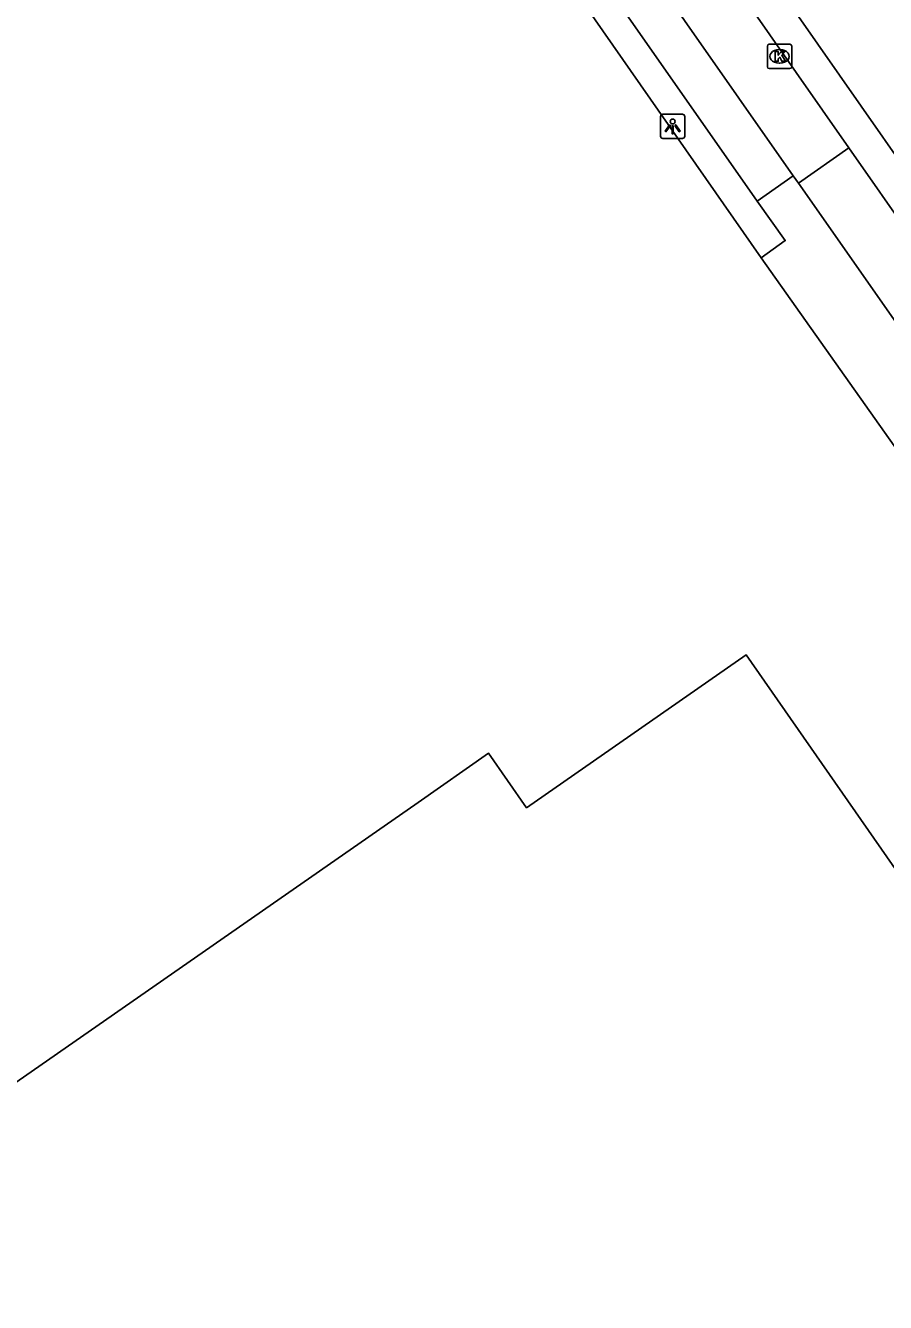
# Model space of a CAD drawing. Extents: x 156651 to 158072, y 387631 to 388990.
# Drawn here: x 157192 to 157227.4, y 388154.9 to 388207.5 of the extents above; entities that cross this region are included whole.
import ezdxf

# ---------------------------------------------------------------- set-up
doc = ezdxf.new("R2010")
doc.units = 0
for name, color, linetype in [('IMGEO_Groenvoorziening', 7, 'Continuous'), ('IMGEO_Kolk', 7, 'Continuous'), ('IMGEO_Lichtpunt', 7, 'Continuous'), ('IMGEO_Pand', 7, 'Continuous'), ('IMGEO_Rijbaan_lokaal_gesloten', 7, 'Continuous'), ('IMGEO_Voetpad_open', 7, 'Continuous')]:
    doc.layers.add(name, color=color, linetype=linetype)

msp = doc.modelspace()

# ---------------------------------------------------------------- linework, layer by layer
at = {"layer": 'IMGEO_Groenvoorziening'}
msp.add_lwpolyline([(157192.467, 388240.777), (157222.314, 388197.962)], dxfattribs=at)
at = {"layer": 'IMGEO_Kolk'}
for p, q in [((157222.565, 388205.841), (157222.565, 388206.693)), ((157222.64, 388206.767), (157223.492, 388206.767)), ((157223.053, 388206.547), (157223.078, 388206.547)), ((157223.566, 388206.693), (157223.566, 388205.841)), ((157223.076, 388205.987), (157223.051, 388205.987)), ((157223.492, 388205.767), (157222.64, 388205.767))]:
    msp.add_line(p, q, dxfattribs=at)
for points in [[(157222.565, 388205.841), (157222.565, 388206.693)], [(157222.64, 388206.767), (157223.492, 388206.767)], [(157222.886, 388206.467), (157223.009, 388206.467), (157223.009, 388206.316), (157223.139, 388206.467), (157223.303, 388206.467), (157223.157, 388206.316), (157223.31, 388206.067), (157223.158, 388206.067), (157223.073, 388206.231), (157223.009, 388206.164), (157223.009, 388206.067), (157222.886, 388206.067), (157222.886, 388206.467)], [(157223.566, 388206.693), (157223.566, 388205.841)], [(157223.492, 388205.767), (157222.64, 388205.767)]]:
    msp.add_lwpolyline(points, dxfattribs=at)
for centre, start, end in [((157222.642, 388206.691), 91.552, 178.448), ((157222.642, 388206.691), 91.552, 178.448), ((157223.49, 388206.691), 1.552, 88.448), ((157223.49, 388206.691), 1.552, 88.448), ((157222.642, 388205.843), 181.552, 268.448), ((157222.642, 388205.843), 181.552, 268.448), ((157223.49, 388205.843), 271.552, 358.448), ((157223.49, 388205.843), 271.552, 358.448)]:
    msp.add_arc(centre, 0.0765, start, end, dxfattribs=at)
for centre, major_axis, ratio, start_param, end_param in [((157223.052, 388206.267), (-0.387, 0.002), 0.722429, 4.712389, 7.853982), ((157223.077, 388206.267), (-0.39, 0.002), 0.717154, 1.570796, 4.712389)]:
    msp.add_ellipse(centre, major_axis=major_axis, ratio=ratio, start_param=start_param, end_param=end_param, dxfattribs=at)
at = {"layer": 'IMGEO_Lichtpunt'}
for p, q in [((157218.16, 388203.786), (157218.16, 388202.979)), ((157218.16, 388203.786), (157218.16, 388202.979)), ((157219.062, 388203.881), (157218.254, 388203.881)), ((157219.062, 388203.881), (157218.254, 388203.881)), ((157219.156, 388202.979), (157219.156, 388203.786)), ((157219.156, 388202.979), (157219.156, 388203.786)), ((157218.254, 388202.885), (157219.062, 388202.885)), ((157218.254, 388202.885), (157219.062, 388202.885))]:
    msp.add_line(p, q, dxfattribs=at)
for points in [[(157218.534, 388203.45), (157218.573, 388203.422), (157218.385, 388203.16), (157218.347, 388203.187), (157218.534, 388203.45)], [(157218.636, 388203.402), (157218.683, 388203.402), (157218.683, 388203.08), (157218.636, 388203.08), (157218.636, 388203.402)], [(157218.746, 388203.422), (157218.784, 388203.449), (157218.971, 388203.187), (157218.932, 388203.159), (157218.746, 388203.422)]]:
    msp.add_lwpolyline(points, dxfattribs=at)
msp.add_circle((157218.659, 388203.584), 0.0994, dxfattribs=at)
for centre, start, end in [((157218.254, 388203.786), 90, 180), ((157218.254, 388203.786), 90, 180), ((157219.062, 388203.786), 0, 90), ((157219.062, 388203.786), 0, 90), ((157218.254, 388202.979), 180, 270), ((157218.254, 388202.979), 180, 270), ((157219.062, 388202.979), 270, 0), ((157219.062, 388202.979), 270, 360)]:
    msp.add_arc(centre, 0.0946, start, end, dxfattribs=at)
at = {"layer": 'IMGEO_Pand'}
msp.add_lwpolyline([(157257.578, 388129.897), (157248.5, 388123.588), (157239.125, 388137.125), (157237.62, 388139.301), (157246.706, 388145.644), (157221.693, 388181.584), (157212.642, 388175.281), (157211.076, 388177.53), (157208.169, 388175.506), (157161.84, 388143.245), (157189.962, 388102.891), (157199.722, 388088.956), (157214.226, 388068.097), (157272.425, 388108.581), (157257.578, 388129.897)], dxfattribs=at)
at = {"layer": 'IMGEO_Rijbaan_lokaal_gesloten'}
for points in [[(157159.256, 388297.816), (157160.307, 388298.772), (157166.301, 388290.299), (157236.347, 388190.018), (157288.771, 388114.767), (157287.657, 388113.917)], [(157191.992, 388251.074), (157225.926, 388202.493)], [(157225.926, 388202.493), (157233.871, 388191.118)]]:
    msp.add_lwpolyline(points, dxfattribs=at)
at = {"layer": 'IMGEO_Voetpad_open'}
for points in [[(157189.923, 388249.531), (157223.628, 388201.343)], [(157192.467, 388240.777), (157193.376, 388241.435), (157222.14, 388200.304)], [(157225.926, 388202.493), (157223.842, 388201.037)], [(157223.628, 388201.343), (157222.14, 388200.304)], [(157223.842, 388201.037), (157223.628, 388201.343)], [(157223.842, 388201.037), (157231.797, 388189.67)], [(157222.14, 388200.304), (157223.301, 388198.676), (157222.314, 388197.962)], [(157222.314, 388197.962), (157228.416, 388189.316)]]:
    msp.add_lwpolyline(points, dxfattribs=at)

doc.saveas('drawing.dxf')
